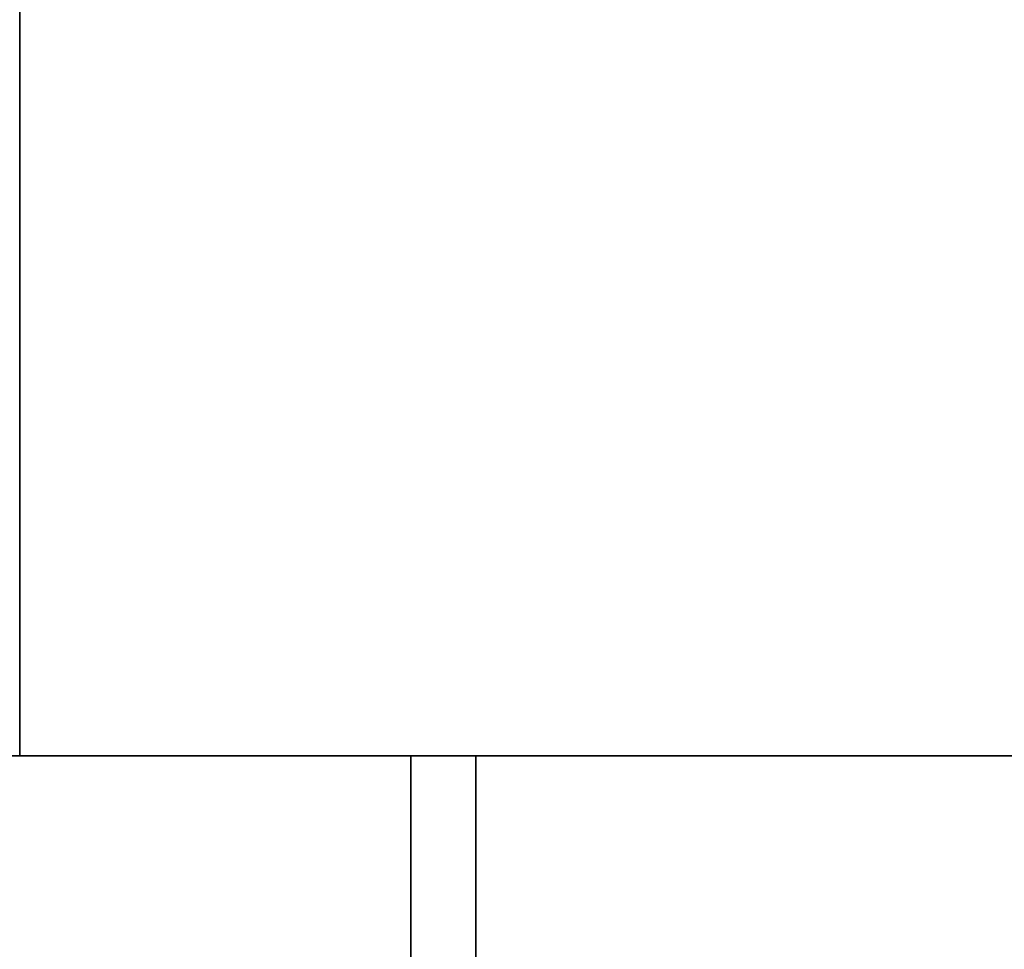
# Model space of a CAD drawing. Header units: millimetres. Extents: x -493 to 6693, y -115 to 135.
# Tile 313 of 656: x 343 to 365, y -19 to 2. Entities that reach past the tile are written whole.
import ezdxf

# ---------------------------------------------------------------- set-up
doc = ezdxf.new("R2010")
doc.units = ezdxf.units.MM
doc.layers.add('151', color=7, linetype='Continuous', true_color=0xffffff)

# ---------------------------------------------------------------- blocks, each defined once
blk = doc.blocks.new('UG_SURFACE_001')
at = {"layer": '151', "color": 252, "linetype": 'Continuous', "lineweight": 35}
for points in [[(492.5, -15, 2200.25), (492.5, 125, 2200.25), (-492.5, 125, 2200.25), (-492.5, -15, 2200.25)], [(-342.5, -15, 2050.25), (-342.5, 125, 2050.25), (342.5, 125, 2050.25), (342.5, -15, 2050.25)], [(342.5, -15, 2050.25), (342.5, 125, 2050.25), (342.5, 125, -7.75), (342.5, -15, -7.75)], [(342.5, -15, -7.75), (342.5, 125, -7.75), (492.5, 125, -7.75), (492.5, -15, -7.75)], [(492.5, -15, 2200.25), (-492.5, -15, 2200.25), (-342.5, -15, 2050.25), (342.5, -15, 2050.25)], [(342.5, -15, 2050.25), (342.5, -15, -7.75), (492.5, -15, -7.75), (492.5, -15, 2200.25)]]:
    blk.add_3dface(points, dxfattribs=at)
blk = doc.blocks.new('UG_SURFACE_157')
at = {"layer": '151', "color": 252, "linetype": 'Continuous', "lineweight": 35}
for points in [[(-353, -15, 2060.25), (353, -15, 2060.25), (351.5, -15, 2058.75), (-351.5, -15, 2058.75)], [(-353, -15, 2060.25), (-353, -21.92, 2060.25), (353, -21.92, 2060.25), (353, -15, 2060.25)], [(-351.5, -15, 2058.75), (351.5, -15, 2058.75), (351.5, -21.92, 2058.75), (-351.5, -21.92, 2058.75)], [(351.5, -21.92, 2058.75), (351.5, -15, 2058.75), (353, -15, 2060.25), (353, -21.92, 2060.25)]]:
    blk.add_3dface(points, dxfattribs=at)
blk = doc.blocks.new('UG_SURFACE_158')
at = {"layer": '151', "color": 252, "linetype": 'Continuous', "lineweight": 35}
for points in [[(353, -15, 2060.25), (353, -15, -7.75), (351.5, -15, -7.75), (351.5, -15, 2058.75)], [(351.5, -15, 2058.75), (351.5, -15, -7.75), (351.5, -21.92, -7.75), (351.5, -21.92, 2058.75)], [(351.5, -21.92, -7.75), (351.5, -15, -7.75), (353, -15, -7.75), (353, -21.92, -7.75)], [(353, -21.92, 2060.25), (353, -15, 2060.25), (351.5, -15, 2058.75), (351.5, -21.92, 2058.75)], [(353, -15, 2060.25), (353, -21.92, 2060.25), (353, -21.92, -7.75), (353, -15, -7.75)]]:
    blk.add_3dface(points, dxfattribs=at)

msp = doc.modelspace()

# ---------------------------------------------------------------- linework, layer by layer
at = {"layer": '151', "color": 253, "linetype": 'Continuous', "lineweight": -3}
for p, q in [((-492.5, -15, 2200.25), (492.5, -15, 2200.25)), ((353, -15, 2060.25), (-353, -15, 2060.25)), ((351.5, -15, 2058.75), (-351.5, -15, 2058.75)), ((342.5, -15, -7.75), (492.5, -15, -7.75)), ((351.5, -15, -7.75), (353, -15, -7.75)), ((353, -15, 2060.25), (351.5, -15, 2058.75)), ((351.5, -15, 2058.75), (351.5, -21.92, 2058.75)), ((351.5, -15, -7.75), (351.5, -21.92, -7.75)), ((351.5, -15, 2058.75), (351.5, -21.92, 2058.75)), ((353, -15, 2060.25), (351.5, -15, 2058.75)), ((351.5, -15, -7.75), (351.5, -15, 2058.75)), ((353, -15, 2060.25), (353, -21.92, 2060.25)), ((353, -15, -7.75), (353, -15, 2060.25)), ((353, -15, 2060.25), (353, -21.92, 2060.25)), ((353, -15, -7.75), (353, -21.92, -7.75))]:
    msp.add_line(p, q, dxfattribs=at)

# ---------------------------------------------------------------- block references
for name in ['UG_SURFACE_157', 'UG_SURFACE_158', 'UG_SURFACE_001']:
    msp.add_blockref(name, (0, 0), dxfattribs=at)

doc.saveas('drawing.dxf')
